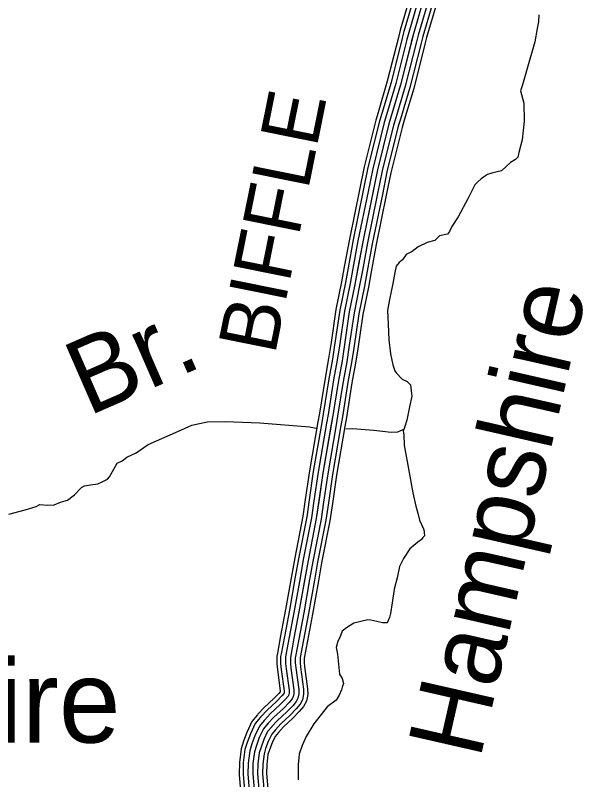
# Model space of a CAD drawing. Extents: x 1551132 to 1791609, y 378168 to 563823.
# Drawn here: x 1583022 to 1586661, y 463948 to 468823 of the extents above; entities that cross this region are included whole.
import ezdxf

# ---------------------------------------------------------------- set-up
doc = ezdxf.new("R2010")
doc.units = 0
for name, color, linetype in [('DESIGN - DRAINAGE - Bridges and Cross Drains Size Text', 7, 'Continuous'), ('DESIGN - ROW - Right-of-Way and Easement Labels', 7, 'Continuous'), ('DESIGN - TRANSPORTATION - Text', 7, 'Continuous'), ('SURVEY - PROPERTY - Owners', 7, 'Continuous'), ('SURVEY - TRANSPORTATION - Roads', 7, 'Continuous'), ('SURVEY - VEGETATION - Features with Text', 7, 'Continuous')]:
    doc.layers.add(name, color=color, linetype=linetype)

msp = doc.modelspace()

# ---------------------------------------------------------------- linework, layer by layer
at = {"layer": 'DESIGN - TRANSPORTATION - Text'}
for points in [[(1586360.428, 468827.209), (1586360.036, 468781.183), (1586351.695, 468739.224), (1586336.987, 468653.305), (1586283.496, 468469.658), (1586256.764, 468379.839), (1586244.455, 468341.93), (1586265.788, 468263.686), (1586268.821, 468147.583), (1586255.838, 468029.622), (1586233.172, 467947.77), (1586226.931, 467917.802), (1586212.823, 467903.919), (1586180.682, 467884.193), (1586124.275, 467830.667), (1586068.218, 467819.158), (1586034.143, 467807.458), (1586008.027, 467791.682), (1585993.944, 467779.799), (1585969.778, 467758.006), (1585953.654, 467742.139), (1585908.938, 467652.479), (1585846.039, 467538.967), (1585805.549, 467477.291), (1585791.274, 467443.398), (1585779.149, 467427.498), (1585727.092, 467415.956), (1585698.868, 467386.188), (1585648.802, 467374.629), (1585592.612, 467347.112), (1585554.388, 467317.436), (1585514.255, 467297.786), (1585491.989, 467263.96), (1585469.856, 467246.151), (1585451.69, 467224.3), (1585443.34, 467182.341), (1585430.765, 467112.414), (1585407.933, 467010.545), (1585395.358, 466940.618), (1585400.616, 466852.507), (1585403.799, 466754.413), (1585415.041, 466664.252), (1585430.44, 466594.076), (1585442.115, 466555.941), (1585450.298, 466542.016)], [(1585450.298, 466542.016), (1585488.755, 466501.798), (1585520.613, 466487.498), (1585542.429, 466467.289), (1585546.104, 466429.238), (1585551.82, 466395.162), (1585537.246, 466325.244), (1585518.563, 466241.358), (1585504.171, 466193.457), (1585495.988, 466171.515), (1585499.788, 466147.464), (1585503.238, 466081.387), (1585533.762, 465906.999), (1585556.653, 465776.713), (1585575.936, 465692.486), (1585589.561, 465648.334), (1585601.185, 465604.2), (1585612.944, 465576.074), (1585624.702, 465547.949), (1585630.576, 465533.89), (1585630.493, 465523.881), (1585632.326, 465503.856), (1585622.235, 465491.939), (1585612.143, 465480.013), (1585590.011, 465462.205), (1585537.695, 465420.645), (1585497.213, 465358.969), (1585472.797, 465307.15), (1585458.205, 465235.232), (1585439.622, 465163.355), (1585424.898, 465075.428), (1585414.339, 465007.476), (1585408.14, 464983.517), (1585399.981, 464963.575), (1585397.931, 464957.591), (1585391.873, 464949.641), (1585363.874, 464947.891), (1585327.966, 464956.216), (1585290.084, 464966.567), (1585270.118, 464968.75)], [(1583672.356, 465968), (1583702.572, 465981.459), (1583732.955, 466004.926), (1583793.378, 466031.843), (1583870.276, 466086.486), (1584063.605, 466171.03), (1584148.212, 466209.515), (1584246.493, 466229.749), (1584360.473, 466233.682), (1584582.118, 466223.657), (1584897.419, 466197.923), (1584941.201, 466191.065)], [(1585129.739, 466186.457), (1585173.046, 466188.915), (1585308.751, 466178.448), (1585418.423, 466164.448), (1585462.439, 466167.656), (1585500.272, 466183.007)], [(1582981.197, 465642.333), (1583085.57, 465668.45), (1583153.918, 465691.226), (1583178.101, 465702.793), (1583228.008, 465699.893), (1583269.999, 465701.126), (1583310.273, 465718.41), (1583354.463, 465731.618), (1583399.012, 465764.828), (1583443.803, 465812.046), (1583463.961, 465821.688), (1583502.06, 465828.996), (1583548.109, 465834.171), (1583576.325, 465847.663), (1583610.599, 465865.055), (1583622.865, 465880.839), (1583649.682, 465928.382), (1583672.356, 465968)], [(1585270.118, 464968.75), (1585181.72, 464946.958), (1585135.504, 464917.348), (1585107.347, 464895.59), (1585093.022, 464855.688), (1585078.831, 464831.805), (1585068.506, 464791.87), (1585076.156, 464749.769), (1585089.072, 464621.574), (1585106.821, 464593.39), (1585114.555, 464561.306), (1585106.371, 464539.364), (1585102.23, 464521.388), (1585087.955, 464487.496), (1585067.706, 464455.653), (1585011.382, 464412.127), (1584926.542, 464304.816), (1584877.893, 464223.197), (1584851.452, 464167.404), (1584832.994, 464111.527), (1584826.453, 464045.542), (1584825.636, 463947.49)]]:
    msp.add_lwpolyline(points, dxfattribs=at)
at = {"layer": 'SURVEY - PROPERTY - Owners'}
msp.add_lwpolyline([(1585649.553, 469008.005), (1585561.08, 468704.597), (1585478.423, 468379.122), (1585404.408, 468131.624), (1585332.01, 467838.083), (1585238.245, 467378.621), (1585188.013, 467106.889), (1585152.572, 466931.093), (1585105.998, 466619.301), (1585082.965, 466493.431), (1585047.141, 466271.6), (1584984.117, 465903.924), (1584941.726, 465614.116), (1584889.535, 465346.409), (1584830.837, 465018.718), (1584799.462, 464850.888), (1584776.488, 464727.643), (1584776.488, 464691.859), (1584779.871, 464658.933), (1584798.704, 464520.68), (1584799.062, 464498.871), (1584795.229, 464478.853), (1584787.137, 464463.936), (1584768.063, 464440.902), (1584731.772, 464403.201), (1584671.356, 464347.708), (1584635.049, 464308.007), (1584604.766, 464272.248), (1584578.325, 464216.455), (1584559.917, 464166.587), (1584547.593, 464126.669), (1584537.984, 464051.984), (1584536.418, 463984.674), (1584547.376, 463860.496)], dxfattribs=at)
at = {"layer": 'SURVEY - TRANSPORTATION - Roads'}
for points in [[(1585638.22, 469141.992), (1585650.37, 469106.066), (1585660.211, 469087.966), (1585658.061, 469069.974), (1585649.553, 469008.005), (1585561.08, 468704.597), (1585550.064, 468661.205)], [(1585667.586, 469151.926), (1585678.878, 469118.525), (1585692.161, 469094.099), (1585688.811, 469066.023), (1585679.952, 469001.522), (1585590.996, 468696.439), (1585580.113, 468653.579)], [(1585696.952, 469161.859), (1585707.385, 469130.992), (1585724.118, 469100.224), (1585719.56, 469062.082), (1585710.352, 468995.038), (1585620.904, 468688.289), (1585610.154, 468645.946)], [(1585721.31, 469170.093), (1585731.043, 469141.325), (1585750.626, 469105.308), (1585745.068, 469058.798), (1585735.576, 468989.663), (1585645.72, 468681.522), (1585635.078, 468639.621)], [(1585556.08, 469114.208), (1585570.622, 469071.207), (1585570.688, 469071.082), (1585564.514, 469026.139), (1585477.407, 468727.415), (1585466.016, 468682.547)], [(1585579.488, 469122.125), (1585593.355, 469081.14), (1585596.28, 469075.765), (1585588.755, 469020.972), (1585501.257, 468720.906), (1585489.973, 468676.463)], [(1585608.854, 469132.058), (1585621.862, 469093.607), (1585628.262, 469081.832), (1585627.312, 469073.924), (1585619.154, 469014.489), (1585531.164, 468712.756), (1585520.014, 468668.83)], [(1585649.553, 469008.005), (1585561.08, 468704.597), (1585478.423, 468379.122), (1585404.408, 468131.624), (1585332.01, 467838.083), (1585238.245, 467378.621), (1585188.013, 467106.889), (1585152.572, 466931.093), (1585105.998, 466619.301), (1585082.965, 466493.431), (1585047.141, 466271.6), (1584984.117, 465903.924), (1584941.726, 465614.116), (1584889.535, 465346.409), (1584830.837, 465018.718), (1584799.462, 464850.888), (1584776.488, 464727.643), (1584776.488, 464691.859), (1584779.871, 464658.933), (1584798.704, 464520.68), (1584799.062, 464498.871), (1584795.229, 464478.853), (1584787.137, 464463.936), (1584768.063, 464440.902), (1584731.772, 464403.201), (1584671.356, 464347.708), (1584635.049, 464308.007), (1584604.766, 464272.248), (1584578.325, 464216.455), (1584559.917, 464166.587), (1584547.593, 464126.669), (1584537.984, 464051.984), (1584536.418, 463984.674), (1584547.376, 463860.496)], [(1585466.016, 468682.563), (1585394.825, 468402.231), (1585335.477, 468203.767)], [(1585489.973, 468676.48), (1585418.65, 468395.639), (1585359.16, 468196.692)], [(1585520.014, 468668.855), (1585448.541, 468387.381), (1585388.859, 468187.809)], [(1585550.064, 468661.221), (1585478.423, 468379.122), (1585418.558, 468178.925)], [(1585580.113, 468653.588), (1585508.306, 468370.864), (1585448.257, 468170.042)], [(1585610.154, 468645.962), (1585538.197, 468362.605), (1585477.957, 468161.158)], [(1585635.078, 468639.629), (1585562.988, 468355.747), (1585502.598, 468153.791)], [(1585335.477, 468203.784), (1585320.727, 468154.441), (1585247.395, 467857.142), (1585217.396, 467710.13)], [(1585359.16, 468196.709), (1585344.576, 468147.941), (1585271.511, 467851.708), (1585241.612, 467705.188)], [(1585388.859, 468187.825), (1585374.492, 468139.783), (1585301.761, 467844.9), (1585271.986, 467698.988)], [(1585418.558, 468178.942), (1585404.408, 468131.624), (1585332.01, 467838.083), (1585302.361, 467692.787)], [(1585448.257, 468170.058), (1585434.324, 468123.465), (1585362.259, 467831.266), (1585332.735, 467686.587)], [(1585477.957, 468161.175), (1585464.24, 468115.307), (1585392.508, 467824.458), (1585363.109, 467680.387)], [(1585502.598, 468153.808), (1585489.056, 468108.54), (1585417.6, 467818.799), (1585388.3, 467675.245)], [(1585217.396, 467710.146), (1585153.122, 467395.171), (1585120.373, 467218.025)], [(1585241.612, 467705.204), (1585177.38, 467390.455), (1585144.681, 467213.525)], [(1585271.986, 467699.004), (1585207.813, 467384.538), (1585175.163, 467207.891)], [(1585302.361, 467692.804), (1585238.245, 467378.621), (1585205.646, 467202.258)], [(1585332.735, 467686.604), (1585268.678, 467372.704), (1585236.128, 467196.625)], [(1585363.109, 467680.404), (1585299.11, 467366.787), (1585266.611, 467190.991)], [(1585388.3, 467675.262), (1585324.351, 467361.879), (1585291.902, 467186.316)], [(1585120.373, 467218.042), (1585102.873, 467123.339), (1585067.132, 466946.076), (1585033.766, 466722.679)], [(1585144.681, 467213.55), (1585127.139, 467118.656), (1585091.482, 466941.809), (1585058.216, 466719.029)], [(1585175.163, 467207.908), (1585157.572, 467112.772), (1585122.031, 466936.451), (1585088.873, 466714.454)], [(1585205.646, 467202.275), (1585188.013, 467106.889), (1585152.572, 466931.093), (1585119.531, 466709.87)], [(1585236.128, 467196.641), (1585218.454, 467101.005), (1585183.113, 466925.734), (1585150.188, 466705.287)], [(1585266.611, 467190.999), (1585248.886, 467095.122), (1585213.662, 466920.376), (1585180.846, 466700.712)], [(1585291.902, 467186.333), (1585274.136, 467090.247), (1585238.995, 466915.934), (1585206.287, 466696.912)], [(1585033.766, 466722.704), (1585020.441, 466633.518), (1584997.5, 466508.148), (1584961.601, 466285.834), (1584952.259, 466231.299)], [(1585058.216, 466719.045), (1585044.833, 466629.468), (1585021.866, 466503.956), (1584985.984, 466281.776), (1584976.617, 466227.124)], [(1585088.873, 466714.47), (1585075.415, 466624.385), (1585052.416, 466498.69), (1585016.558, 466276.692), (1585007.166, 466221.882)], [(1585119.531, 466709.887), (1585105.998, 466619.301), (1585082.965, 466493.431), (1585047.141, 466271.6), (1585037.724, 466216.649)], [(1585150.188, 466705.303), (1585136.58, 466614.218), (1585113.514, 466488.173), (1585077.723, 466266.509), (1585068.282, 466211.415)], [(1585180.846, 466700.728), (1585167.163, 466609.134), (1585144.063, 466482.906), (1585108.297, 466261.425), (1585098.831, 466206.174)], [(1585206.279, 466696.928), (1585192.537, 466604.917), (1585169.413, 466478.539), (1585133.664, 466257.2), (1585124.18, 466201.832)], [(1584952.259, 466231.316), (1584898.469, 465917.524), (1584871.878, 465735.686)], [(1584976.617, 466227.141), (1584922.885, 465913.649), (1584896.327, 465732.111)], [(1585007.166, 466221.907), (1584953.501, 465908.791), (1584927.001, 465727.619)], [(1585037.724, 466216.666), (1584984.117, 465903.924), (1584957.676, 465723.136)], [(1585068.282, 466211.424), (1585014.733, 465899.057), (1584988.35, 465718.653)], [(1585098.831, 466206.19), (1585045.349, 465894.199), (1585019.024, 465714.161)], [(1585124.18, 466201.849), (1585070.748, 465890.165), (1585044.465, 465710.444)], [(1584871.878, 465735.703), (1584856.22, 465628.7), (1584804.296, 465362.351), (1584783.538, 465246.465)], [(1584896.327, 465732.128), (1584880.594, 465624.542), (1584828.595, 465357.81), (1584807.871, 465242.107)], [(1584927.001, 465727.636), (1584911.16, 465619.333), (1584859.061, 465352.11), (1584838.378, 465236.64)], [(1584957.676, 465723.153), (1584941.726, 465614.116), (1584889.535, 465346.409), (1584868.894, 465231.173)], [(1584988.35, 465718.669), (1584972.292, 465608.9), (1584920.01, 465340.709), (1584899.41, 465225.706)], [(1585019.024, 465714.177), (1585002.858, 465603.691), (1584950.476, 465335.009), (1584929.918, 465220.24)], [(1585044.465, 465710.452), (1585028.216, 465599.366), (1584975.758, 465330.284), (1584955.234, 465215.706)], [(1584783.538, 465246.482), (1584745.539, 465034.335), (1584714.222, 464866.805), (1584693.431, 464755.277)], [(1584807.871, 465242.123), (1584769.855, 465029.884), (1584738.514, 464862.263), (1584717.731, 464750.744)], [(1584838.378, 465236.657), (1584800.346, 465024.301), (1584768.988, 464856.58), (1584748.205, 464745.069)], [(1584868.894, 465231.19), (1584830.837, 465018.718), (1584799.462, 464850.888), (1584778.679, 464739.385)], [(1584899.41, 465225.723), (1584861.327, 465013.134), (1584829.936, 464845.196), (1584809.154, 464733.702)], [(1584929.918, 465220.256), (1584891.818, 465007.551), (1584860.411, 464839.513), (1584839.628, 464728.027)], [(1584955.234, 465215.723), (1584917.118, 465002.926), (1584885.685, 464834.788), (1584864.911, 464723.31)], [(1584693.431, 464755.294), (1584689.773, 464735.66), (1584689.773, 464687.417), (1584693.756, 464648.65), (1584712.089, 464514.088), (1584712.164, 464509.363), (1584703.339, 464498.712), (1584671.148, 464465.261), (1584609.916, 464409.018), (1584569.917, 464365.284), (1584567.276, 464362.159)], [(1584717.731, 464750.761), (1584714.489, 464733.368), (1584714.489, 464688.684), (1584718.306, 464651.575), (1584736.772, 464515.971), (1584736.963, 464504.246), (1584736.147, 464499.962), (1584735.53, 464498.821), (1584721.789, 464482.237), (1584688.431, 464447.578), (1584627.433, 464391.543), (1584588.483, 464348.958), (1584586.15, 464346.2)], [(1584748.205, 464745.085), (1584745.488, 464730.51), (1584745.488, 464690.267), (1584749.088, 464655.258), (1584767.738, 464518.321), (1584768.013, 464501.562), (1584765.688, 464489.404), (1584761.329, 464481.379), (1584744.93, 464461.57), (1584710.097, 464425.385), (1584649.39, 464369.626), (1584611.766, 464328.483), (1584609.825, 464326.191)], [(1584778.679, 464739.402), (1584776.488, 464727.643), (1584776.488, 464691.859), (1584779.871, 464658.933), (1584798.704, 464520.68), (1584799.062, 464498.871), (1584795.229, 464478.853), (1584787.137, 464463.936), (1584768.063, 464440.902), (1584731.772, 464403.201), (1584671.356, 464347.708), (1584635.049, 464308.007), (1584633.499, 464306.174)], [(1584809.154, 464733.718), (1584807.487, 464724.777), (1584807.487, 464693.451), (1584810.653, 464662.608), (1584829.67, 464523.038), (1584830.111, 464496.179), (1584824.77, 464468.303), (1584812.945, 464446.494), (1584791.195, 464420.235), (1584753.446, 464381.018), (1584693.323, 464325.791), (1584658.332, 464287.532), (1584657.173, 464286.157)], [(1584839.628, 464728.043), (1584838.486, 464721.918), (1584838.486, 464695.034), (1584841.436, 464666.292), (1584860.635, 464525.388), (1584861.16, 464493.496), (1584854.311, 464457.745), (1584838.744, 464429.052), (1584814.336, 464399.568), (1584775.112, 464358.825), (1584715.28, 464303.874), (1584681.615, 464267.056), (1584680.848, 464266.148)], [(1584864.911, 464723.327), (1584864.202, 464719.535), (1584864.202, 464696.351), (1584866.977, 464669.342), (1584886.318, 464527.346), (1584886.91, 464491.262), (1584878.818, 464448.986), (1584860.152, 464414.585), (1584833.528, 464382.426), (1584793.095, 464340.425), (1584733.505, 464285.69), (1584700.931, 464250.072), (1584700.481, 464249.539)], [(1584567.334, 464362.234), (1584531.26, 464319.633), (1584498.31, 464250.106), (1584477.753, 464194.413), (1584462.536, 464145.128), (1584451.403, 464058.542), (1584449.611, 463981.865), (1584461.086, 463851.829), (1584464.736, 463819.419)], [(1584586.192, 464346.258), (1584552.218, 464306.124), (1584521.118, 464240.514), (1584501.177, 464186.487), (1584486.777, 464139.869), (1584476.078, 464056.676), (1584474.353, 463982.665), (1584485.686, 463854.295), (1584489.302, 463822.186)], [(1584609.85, 464326.224), (1584578.492, 464289.19), (1584549.726, 464228.488), (1584530.543, 464176.537), (1584517.185, 464133.269), (1584507.035, 464054.326), (1584505.385, 463983.665), (1584516.526, 463857.395), (1584520.101, 463825.661)], [(1584633.507, 464306.191), (1584604.766, 464272.248), (1584578.325, 464216.455), (1584559.917, 464166.587), (1584547.593, 464126.669), (1584537.984, 464051.984), (1584536.418, 463984.674), (1584547.376, 463860.496), (1584550.909, 463829.128)], [(1584657.165, 464286.157), (1584631.041, 464255.306), (1584606.925, 464204.421), (1584589.292, 464156.637), (1584578, 464120.069), (1584568.934, 464049.642), (1584567.45, 463985.682), (1584578.225, 463863.596), (1584581.717, 463832.595)], [(1584680.823, 464266.123), (1584657.315, 464238.372), (1584635.532, 464192.396), (1584618.658, 464146.686), (1584608.408, 464113.469), (1584599.891, 464047.292), (1584598.483, 463986.682), (1584609.066, 463866.696), (1584612.516, 463836.07)], [(1584700.447, 464249.506), (1584679.115, 464224.313), (1584659.257, 464182.412), (1584643.024, 464138.436), (1584633.624, 464107.994), (1584625.566, 464045.35), (1584624.224, 463987.516), (1584634.657, 463869.263), (1584638.074, 463838.945)]]:
    msp.add_lwpolyline(points, dxfattribs=at)

# ---------------------------------------------------------------- texts
at = {"layer": 'DESIGN - DRAINAGE - Bridges and Cross Drains Size Text'}
for s, height, rotation, p in [('Hampshire', 475.0113, 77.16, (1585986.407, 464072.59)), ('Br.', 474.9928, 23.620078, (1583485.727, 466264.316))]:
    msp.add_text(s, height=height, rotation=rotation, dxfattribs=at).set_placement(p)
at = {"layer": 'DESIGN - ROW - Right-of-Way and Easement Labels'}
msp.add_text('BIFFLE', height=370.009, rotation=78.602064, dxfattribs=at).set_placement((1584677.341, 466651.677))
at = {"layer": 'SURVEY - VEGETATION - Features with Text'}
msp.add_text('Hampshire', height=527.9876, rotation=0.000039, dxfattribs=at).set_placement((1580278.876, 464184.818))

doc.saveas('drawing.dxf')
